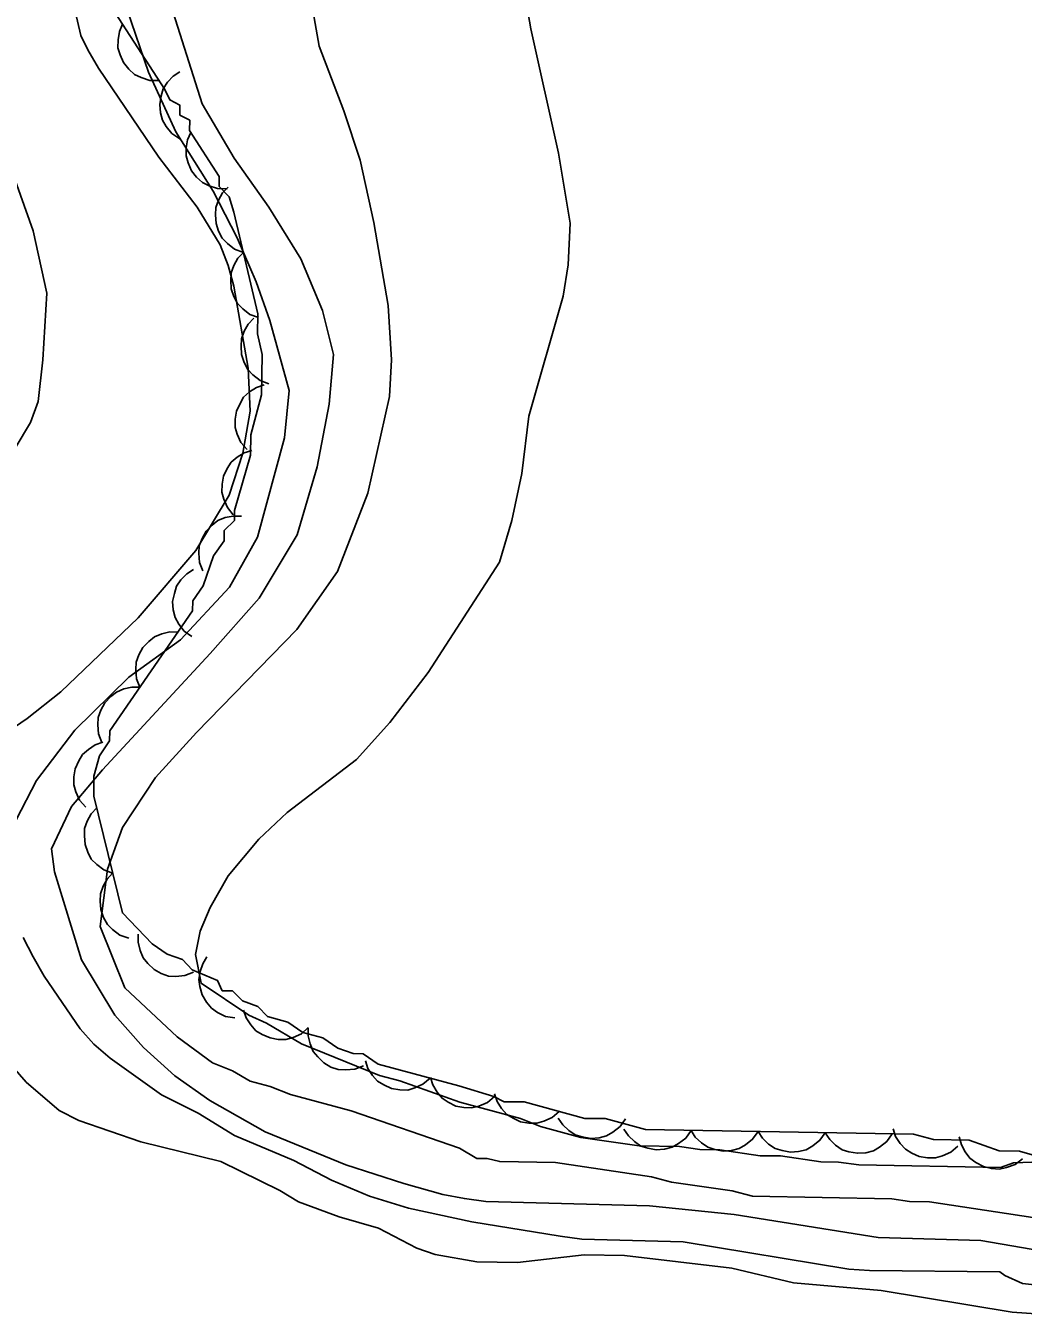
# Model space of a CAD drawing. Extents: x 282461 to 284471, y 5554090 to 5557646.
# Drawn here: x 283741.9 to 283786.4, y 5554643.8 to 5554701.3 of the extents above; entities that cross this region are included whole.
import ezdxf

# ---------------------------------------------------------------- set-up
doc = ezdxf.new("R2010")
doc.units = 0
for name, color, linetype in [('Niveau 2', 7, 'Continuous'), ('Niveau 4', 7, 'Continuous'), ('Niveau 44', 7, 'Continuous')]:
    doc.layers.add(name, color=color, linetype=linetype)

msp = doc.modelspace()

# ---------------------------------------------------------------- linework, layer by layer
at = {"layer": 'Niveau 2'}
for points in [[(283747.67, 5554704.42), (283749.75, 5554697.83), (283751.18, 5554695.41), (283752.73, 5554693.22), (283754.16, 5554690.92), (283755.13, 5554688.61), (283755.62, 5554686.64), (283755.42, 5554684.43), (283754.88, 5554681.63), (283753.99, 5554678.59), (283752.29, 5554675.77), (283750.11, 5554673.3), (283745.3, 5554668.1), (283743.92, 5554666.46), (283743.02, 5554664.58), (283743.15, 5554663.54), (283744.36, 5554659.61), (283745.85, 5554657.15), (283747.13, 5554655.71), (283748.53, 5554654.44), (283750.09, 5554653.34), (283752.56, 5554651.94), (283756.16, 5554650.46), (283758.75, 5554649.63), (283760.5, 5554649.14), (283761.46, 5554648.96), (283762.42, 5554648.83), (283769.72, 5554648.64), (283773.5, 5554648.24), (283779.94, 5554647.22), (283784.52, 5554647.08), (283788.58, 5554646.39)], [(283754.18, 5554655.86), (283752.62, 5554656.79), (283751.83, 5554657.15), (283749.7, 5554658.58), (283749.45, 5554659.85), (283749.66, 5554660.9), (283750.11, 5554661.95), (283750.91, 5554663.36), (283752.28, 5554665.01), (283753.54, 5554666.19), (283756.64, 5554668.56), (283758.13, 5554670.21), (283759.84, 5554672.44), (283763.03, 5554677.37), (283763.58, 5554679.23), (283764.02, 5554681.33), (283764.33, 5554683.89), (283765.87, 5554689.25), (283766.09, 5554690.65), (283766.18, 5554692.51), (283765.66, 5554695.64), (283764.42, 5554701.19), (283763.91, 5554704.2)], [(283789.79, 5554647.66), (283782.23, 5554648.81), (283781.33, 5554648.82), (283780.54, 5554648.95), (283774.32, 5554649.06), (283773.42, 5554649.3), (283770.71, 5554649.69), (283769.81, 5554649.93), (283765.52, 5554650.57), (283763.04, 5554650.61), (283762.47, 5554650.74), (283762.02, 5554650.74), (283761.24, 5554651.21), (283756.4, 5554652.88), (283753.69, 5554653.6), (283752.79, 5554653.96), (283751.89, 5554654.2), (283751.11, 5554654.66), (283750.21, 5554655.02), (283748.64, 5554656.18), (283746.3, 5554658.36), (283745.2, 5554661.1), (283745.52, 5554663.66), (283746.19, 5554665.53), (283747.67, 5554667.76), (283749.5, 5554669.76), (283753.97, 5554674.36), (283755.79, 5554676.95), (283757.14, 5554680.45), (283758.12, 5554684.77), (283758.21, 5554686.4), (283758.06, 5554688.83), (283757.42, 5554692.54), (283756.8, 5554695.32), (283756.07, 5554697.52), (283754.98, 5554700.41), (283754.47, 5554703.3)], [(283746.02, 5554703.18), (283747.36, 5554699.25), (283748.57, 5554696.59), (283750.24, 5554693.94), (283751.32, 5554691.86), (283752.16, 5554689.89), (283752.77, 5554688.16), (283753.64, 5554685.03), (283753.43, 5554682.93), (283752.22, 5554678.49), (283750.97, 5554676.26), (283748.79, 5554673.9), (283746.48, 5554672.23)], [(283746.48, 5554672.23), (283744.07, 5554669.87), (283742.35, 5554667.63), (283741.45, 5554665.87)], [(283741.76, 5554660.61), (283742.2, 5554659.75), (283742.7, 5554658.89), (283744.3, 5554656.54), (283744.92, 5554655.85), (283745.64, 5554655.22), (283747.94, 5554653.59), (283749.57, 5554652.77), (283751.2, 5554651.78), (283753.84, 5554650.66), (283755.53, 5554649.78), (283757.22, 5554649.07), (283758.97, 5554648.53), (283761.79, 5554647.92), (283765.74, 5554647.28), (283766.7, 5554647.15), (283771.23, 5554647.02), (283778.63, 5554645.81), (283779.54, 5554645.74), (283785.37, 5554645.69), (283785.59, 5554645.52), (283786.38, 5554645.17), (283788.25, 5554644.96)], [(283790.49, 5554650.71), (283785.97, 5554650.56), (283785.4, 5554650.35), (283779.07, 5554650.46), (283778.17, 5554650.59), (283777.38, 5554650.6), (283775.58, 5554650.86), (283774.67, 5554650.87), (283772.87, 5554651.13), (283771.97, 5554651.15), (283771.06, 5554651.28), (283769.26, 5554651.31), (283766.66, 5554651.69), (283764.86, 5554652.18), (283763.96, 5554652.53), (283761.26, 5554653.26), (283758.57, 5554654.21), (283757.67, 5554654.45), (283754.18, 5554655.86)]]:
    msp.add_lwpolyline(points, dxfattribs=at)
at = {"layer": 'Niveau 4'}
for points in [[(283739.57, 5554668.78), (283741.94, 5554670.39), (283743.44, 5554671.58), (283746.89, 5554674.89), (283749.47, 5554677.9), (283750.95, 5554680.37), (283751.56, 5554682.24), (283751.89, 5554684.11), (283751.8, 5554686.03), (283751.16, 5554689.69), (283750.91, 5554690.62), (283750.55, 5554691.54), (283749.53, 5554693.22), (283747.81, 5554695.46), (283745.12, 5554699.43), (283744.65, 5554700.24), (283744.34, 5554700.88), (283743.66, 5554703.78)], [(283741.23, 5554694.89), (283742.2, 5554692.17), (283742.82, 5554689.38), (283742.64, 5554686.41), (283742.43, 5554684.54), (283742.09, 5554683.61), (283740.1, 5554680.32)], [(283741.89, 5554654.15), (283739.99, 5554656.33)], [(283787.84, 5554643.75), (283785.92, 5554643.89), (283780.07, 5554644.85), (283776.15, 5554645.2), (283773.4, 5554645.85), (283768.61, 5554646.42), (283766.8, 5554646.45), (283763.83, 5554646.11), (283762.02, 5554646.14), (283760.15, 5554646.46), (283759.33, 5554646.74), (283757.62, 5554647.64), (283755.87, 5554648.14), (283754.05, 5554648.81), (283753.22, 5554649.32), (283750.58, 5554650.62), (283747.01, 5554651.49), (283744.25, 5554652.44), (283743.37, 5554652.89), (283741.89, 5554654.15)]]:
    msp.add_lwpolyline(points, dxfattribs=at)
at = {"layer": 'Niveau 44'}
for points in [[(283745.63, 5554669.84), (283749.32, 5554675.2), (283749.33, 5554675.65), (283749.79, 5554676.32), (283750.26, 5554677.66), (283750.73, 5554678.33), (283750.73, 5554678.78), (283751.19, 5554679.23), (283751.2, 5554679.68), (283751.91, 5554682.15), (283751.93, 5554683.05), (283752.4, 5554684.85), (283752.43, 5554686.65), (283752.22, 5554687.56), (283752.23, 5554688.46), (283751.17, 5554693), (283750.95, 5554693.68), (283750.51, 5554694.14), (283750.51, 5554694.59), (283749.19, 5554696.64), (283749.2, 5554697.1), (283748.75, 5554697.33), (283748.75, 5554697.78), (283748.31, 5554698.01), (283748.09, 5554698.47), (283744.99, 5554703.27)], [(283747.83, 5554698.88), (283747.41, 5554698.88), (283747.03, 5554699.01), (283746.73, 5554699.15), (283746.47, 5554699.39), (283746.24, 5554699.68), (283746.09, 5554700.03), (283745.99, 5554700.34), (283746, 5554700.7), (283746.06, 5554701.06), (283746.2, 5554701.39)], [(283748.75, 5554696.27), (283748.4, 5554696.51), (283748.15, 5554696.82), (283747.98, 5554697.1), (283747.89, 5554697.44), (283747.86, 5554697.81), (283747.92, 5554698.19), (283748.01, 5554698.5), (283748.2, 5554698.8), (283748.45, 5554699.07), (283748.75, 5554699.27)], [(283750.86, 5554694.04), (283750.44, 5554694.05), (283750.06, 5554694.18), (283749.76, 5554694.32), (283749.5, 5554694.56), (283749.28, 5554694.85), (283749.13, 5554695.2), (283749.03, 5554695.52), (283749.03, 5554695.87), (283749.1, 5554696.23), (283749.24, 5554696.56)], [(283751.59, 5554691.2), (283751.2, 5554691.35), (283750.88, 5554691.6), (283750.65, 5554691.84), (283750.48, 5554692.15), (283750.37, 5554692.5), (283750.34, 5554692.88), (283750.36, 5554693.21), (283750.48, 5554693.54), (283750.66, 5554693.86), (283750.91, 5554694.12)], [(283752.27, 5554688.29), (283751.88, 5554688.43), (283751.56, 5554688.68), (283751.33, 5554688.92), (283751.16, 5554689.23), (283751.05, 5554689.58), (283751.03, 5554689.96), (283751.04, 5554690.29), (283751.16, 5554690.62), (283751.35, 5554690.94), (283751.59, 5554691.2)], [(283752.73, 5554685.34), (283752.34, 5554685.49), (283752.02, 5554685.74), (283751.79, 5554685.98), (283751.63, 5554686.29), (283751.51, 5554686.64), (283751.49, 5554687.02), (283751.51, 5554687.35), (283751.63, 5554687.68), (283751.81, 5554688), (283752.06, 5554688.26)], [(283751.76, 5554682.4), (283751.48, 5554682.71), (283751.32, 5554683.08), (283751.22, 5554683.39), (283751.22, 5554683.75), (283751.28, 5554684.11), (283751.44, 5554684.46), (283751.6, 5554684.74), (283751.86, 5554684.98), (283752.18, 5554685.17), (283752.52, 5554685.29)], [(283751.14, 5554679.49), (283750.88, 5554679.81), (283750.72, 5554680.18), (283750.63, 5554680.5), (283750.64, 5554680.85), (283750.71, 5554681.21), (283750.87, 5554681.56), (283751.05, 5554681.83), (283751.31, 5554682.06), (283751.63, 5554682.25), (283751.97, 5554682.36)], [(283749.78, 5554676.98), (283749.63, 5554677.36), (283749.6, 5554677.77), (283749.62, 5554678.1), (283749.75, 5554678.43), (283749.93, 5554678.75), (283750.2, 5554679.02), (283750.45, 5554679.23), (283750.78, 5554679.36), (283751.14, 5554679.43), (283751.5, 5554679.43)], [(283749.29, 5554674.05), (283748.95, 5554674.29), (283748.71, 5554674.61), (283748.54, 5554674.9), (283748.46, 5554675.24), (283748.43, 5554675.61), (283748.51, 5554675.98), (283748.6, 5554676.3), (283748.8, 5554676.58), (283749.06, 5554676.85), (283749.36, 5554677.05)], [(283746.97, 5554671.79), (283746.82, 5554672.17), (283746.79, 5554672.58), (283746.8, 5554672.91), (283746.92, 5554673.24), (283747.1, 5554673.56), (283747.37, 5554673.83), (283747.62, 5554674.04), (283747.95, 5554674.17), (283748.31, 5554674.26), (283748.67, 5554674.25)], [(283745.27, 5554669.32), (283745.12, 5554669.71), (283745.09, 5554670.11), (283745.1, 5554670.44), (283745.22, 5554670.77), (283745.41, 5554671.09), (283745.67, 5554671.37), (283745.92, 5554671.57), (283746.25, 5554671.71), (283746.61, 5554671.79), (283746.97, 5554671.79)], [(283789.61, 5554650.11), (283786.24, 5554651.07), (283785.34, 5554651.09), (283783.99, 5554651.56), (283782.41, 5554651.59), (283781.51, 5554651.83), (283769.54, 5554652.04), (283767.74, 5554652.53), (283766.83, 5554652.54), (283764.13, 5554653.27), (283763.23, 5554653.28), (283762.78, 5554653.52), (283761.21, 5554653.99), (283757.61, 5554654.96), (283756.94, 5554655.42), (283756.49, 5554655.43), (283755.81, 5554655.67), (283755.14, 5554656.13), (283754.24, 5554656.37), (283753.57, 5554656.84), (283752.67, 5554657.08), (283752.23, 5554657.54), (283751.55, 5554657.78), (283751.11, 5554658.23), (283750.65, 5554658.24), (283750.44, 5554658.7), (283749.31, 5554659.17), (283748.87, 5554659.63), (283748.19, 5554659.87), (283747.52, 5554660.33), (283746.19, 5554661.71), (283744.91, 5554666.92), (283744.92, 5554667.82), (283745.16, 5554668.72), (283745.62, 5554669.39), (283745.63, 5554669.84)], [(283744.55, 5554666.43), (283744.28, 5554666.75), (283744.11, 5554667.12), (283744.02, 5554667.43), (283744.02, 5554667.79), (283744.08, 5554668.15), (283744.24, 5554668.5), (283744.41, 5554668.78), (283744.67, 5554669.01), (283744.98, 5554669.21), (283745.32, 5554669.33)], [(283745.75, 5554663.49), (283745.36, 5554663.63), (283745.04, 5554663.88), (283744.8, 5554664.11), (283744.64, 5554664.42), (283744.52, 5554664.77), (283744.49, 5554665.15), (283744.5, 5554665.48), (283744.62, 5554665.81), (283744.8, 5554666.13), (283745.04, 5554666.4)], [(283746.47, 5554660.58), (283746.08, 5554660.72), (283745.75, 5554660.97), (283745.52, 5554661.2), (283745.35, 5554661.51), (283745.23, 5554661.86), (283745.2, 5554662.24), (283745.21, 5554662.57), (283745.33, 5554662.9), (283745.51, 5554663.22), (283745.75, 5554663.49)], [(283749.37, 5554659.06), (283748.98, 5554658.91), (283748.58, 5554658.88), (283748.25, 5554658.89), (283747.92, 5554659.01), (283747.6, 5554659.19), (283747.32, 5554659.46), (283747.11, 5554659.71), (283746.98, 5554660.04), (283746.9, 5554660.4), (283746.9, 5554660.76)], [(283751.21, 5554657.02), (283750.79, 5554657.09), (283750.43, 5554657.27), (283750.16, 5554657.46), (283749.94, 5554657.73), (283749.75, 5554658.05), (283749.65, 5554658.42), (283749.6, 5554658.74), (283749.66, 5554659.09), (283749.78, 5554659.44), (283749.96, 5554659.75)], [(283754.49, 5554656.59), (283754.18, 5554656.32), (283753.81, 5554656.15), (283753.49, 5554656.06), (283753.14, 5554656.06), (283752.78, 5554656.13), (283752.43, 5554656.28), (283752.15, 5554656.45), (283751.92, 5554656.71), (283751.72, 5554657.03), (283751.6, 5554657.37)], [(283756.96, 5554654.88), (283756.57, 5554654.73), (283756.16, 5554654.7), (283755.83, 5554654.72), (283755.5, 5554654.83), (283755.18, 5554655.02), (283754.91, 5554655.28), (283754.7, 5554655.53), (283754.57, 5554655.86), (283754.48, 5554656.22), (283754.49, 5554656.58)], [(283759.93, 5554654.33), (283759.61, 5554654.06), (283759.24, 5554653.9), (283758.93, 5554653.8), (283758.58, 5554653.81), (283758.21, 5554653.87), (283757.86, 5554654.03), (283757.58, 5554654.2), (283757.35, 5554654.46), (283757.15, 5554654.77), (283757.04, 5554655.11)], [(283762.81, 5554653.51), (283762.49, 5554653.25), (283762.11, 5554653.09), (283761.79, 5554653.01), (283761.44, 5554653.02), (283761.08, 5554653.09), (283760.74, 5554653.26), (283760.46, 5554653.44), (283760.24, 5554653.71), (283760.05, 5554654.03), (283759.94, 5554654.37)], [(283765.69, 5554652.85), (283765.38, 5554652.58), (283765, 5554652.41), (283764.69, 5554652.32), (283764.34, 5554652.32), (283763.97, 5554652.39), (283763.63, 5554652.55), (283763.35, 5554652.71), (283763.11, 5554652.98), (283762.92, 5554653.29), (283762.8, 5554653.63)], [(283768.65, 5554652.52), (283768.41, 5554652.18), (283768.09, 5554651.92), (283767.81, 5554651.76), (283767.47, 5554651.67), (283767.1, 5554651.64), (283766.72, 5554651.71), (283766.41, 5554651.8), (283766.12, 5554652), (283765.85, 5554652.25), (283765.65, 5554652.55)], [(283771.58, 5554652), (283771.34, 5554651.66), (283771.02, 5554651.41), (283770.73, 5554651.25), (283770.39, 5554651.16), (283770.02, 5554651.14), (283769.65, 5554651.21), (283769.34, 5554651.3), (283769.05, 5554651.5), (283768.78, 5554651.76), (283768.58, 5554652.06)], [(283774.57, 5554651.95), (283774.33, 5554651.61), (283774.01, 5554651.36), (283773.73, 5554651.19), (283773.39, 5554651.11), (283773.02, 5554651.08), (283772.64, 5554651.15), (283772.33, 5554651.25), (283772.04, 5554651.45), (283771.77, 5554651.7), (283771.58, 5554652)], [(283777.57, 5554651.9), (283777.33, 5554651.56), (283777.01, 5554651.31), (283776.72, 5554651.14), (283776.38, 5554651.06), (283776.02, 5554651.03), (283775.64, 5554651.1), (283775.33, 5554651.2), (283775.04, 5554651.39), (283774.77, 5554651.65), (283774.57, 5554651.95)], [(283780.56, 5554651.85), (283780.32, 5554651.51), (283780, 5554651.26), (283779.72, 5554651.09), (283779.38, 5554651), (283779.01, 5554650.98), (283778.63, 5554651.05), (283778.32, 5554651.14), (283778.03, 5554651.34), (283777.77, 5554651.6), (283777.57, 5554651.9)], [(283783.49, 5554651.3), (283783.18, 5554651.03), (283782.81, 5554650.86), (283782.49, 5554650.77), (283782.14, 5554650.77), (283781.77, 5554650.83), (283781.43, 5554650.99), (283781.15, 5554651.16), (283780.91, 5554651.42), (283780.71, 5554651.73), (283780.6, 5554652.07)], [(283786.38, 5554650.73), (283786.05, 5554650.48), (283785.67, 5554650.34), (283785.35, 5554650.27), (283784.99, 5554650.3), (283784.64, 5554650.39), (283784.3, 5554650.57), (283784.03, 5554650.76), (283783.82, 5554651.04), (283783.65, 5554651.36), (283783.55, 5554651.71)]]:
    msp.add_lwpolyline(points, dxfattribs=at)

doc.saveas('drawing.dxf')
